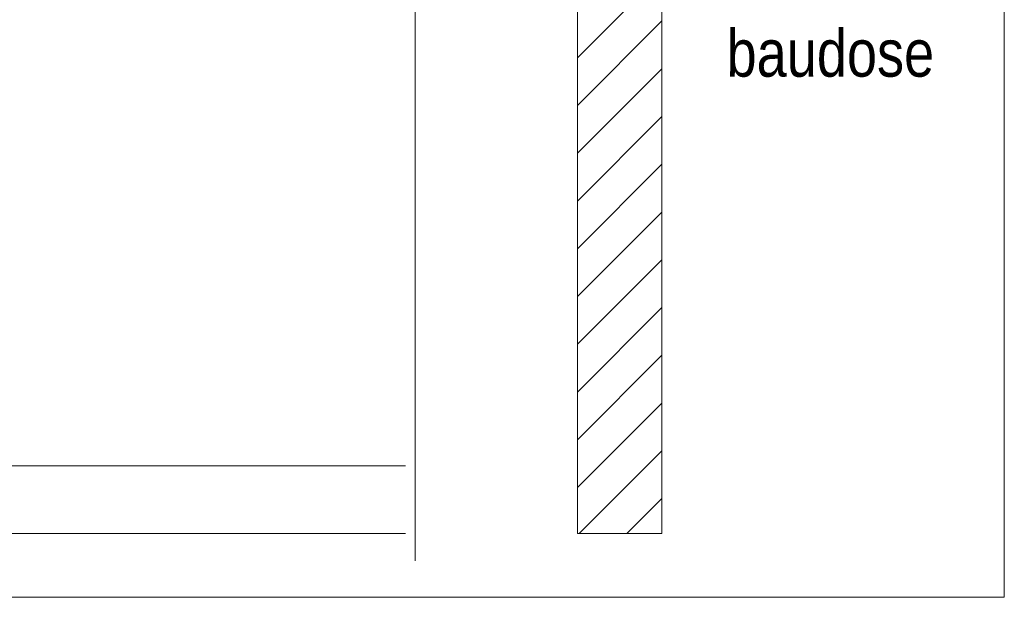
# Model space of a CAD drawing. Extents: x -620 to 300, y 62 to 1162.
# Tile 318 of 322: x 224 to 253, y 991 to 1008. Entities that reach past the tile are written whole.
import ezdxf
from ezdxf.lldxf.tags import DXFTag

# ---------------------------------------------------------------- set-up
doc = ezdxf.new("R2010")
doc.units = 0
doc.layers.get('0').update_dxf_attribs({"lineweight": 13})
doc.layers.add('E_Detail_Beschriftung', color=7, linetype='Continuous', lineweight=13, true_color=0x009900)
doc.layers.add('E_Detail_Wandschraffur', color=7, linetype='Continuous', lineweight=5, true_color=0xc0c0c0)
doc.layers.add('E_Detail_Linie_Text_Bem', color=7, linetype='Continuous', lineweight=13)
doc.styles.get("Standard").update_dxf_attribs({"font": 'ARIALN.TTF'})
tags = doc.linetypes.add('fein_strichliert', pattern=[4, 1, -2, 1]).pattern_tags.tags
tags[8:9] = [DXFTag(74, 4), DXFTag(75, 0), DXFTag(340, '0'), DXFTag(46, 0.0), DXFTag(50, 0.0), DXFTag(44, 0.0), DXFTag(45, 0.0)]
tags[6:7] = [DXFTag(74, 4), DXFTag(75, 0), DXFTag(340, '0'), DXFTag(46, 0.0), DXFTag(50, 0.0), DXFTag(44, 0.0), DXFTag(45, 0.0)]
tags[4:5] = [DXFTag(74, 4), DXFTag(75, 0), DXFTag(340, '0'), DXFTag(46, 0.0), DXFTag(50, 0.0), DXFTag(44, 0.0), DXFTag(45, 0.0)]
tags = doc.linetypes.add('fein_strichliert-A06G94UT8I', pattern=[4, 1, -2, 1]).pattern_tags.tags
tags[8:9] = [DXFTag(74, 4), DXFTag(75, 0), DXFTag(340, '0'), DXFTag(46, 0.0), DXFTag(50, 0.0), DXFTag(44, 0.0), DXFTag(45, 0.0)]
tags[6:7] = [DXFTag(74, 4), DXFTag(75, 0), DXFTag(340, '0'), DXFTag(46, 0.0), DXFTag(50, 0.0), DXFTag(44, 0.0), DXFTag(45, 0.0)]
tags[4:5] = [DXFTag(74, 4), DXFTag(75, 0), DXFTag(340, '0'), DXFTag(46, 0.0), DXFTag(50, 0.0), DXFTag(44, 0.0), DXFTag(45, 0.0)]

# ---------------------------------------------------------------- blocks, each defined once
blk = doc.blocks.new('Referenz-A06G94UU8I')
at = {"layer": 'E_Detail_Linie_Text_Bem', "linetype": 'fein_strichliert-A06G94UT8I', "ltscale": 0.65}
for p, q in [((252.812, 990.603), (252.812, 1051.92)), ((235.35, 991.685), (235.35, 1044.564)), ((190.043, 990.603), (249.786, 990.603)), ((249.786, 990.603), (252.812, 990.603))]:
    blk.add_line(p, q, dxfattribs=at)
at = {"layer": 'E_Detail_Linie_Text_Bem', "linetype": 'Continuous', "ltscale": 0.13}
for p, q in [((242.66, 1032.493), (242.66, 992.493)), ((240.16, 992.493), (240.16, 1020.493)), ((198.059, 994.493), (235.072, 994.493)), ((198.059, 992.493), (235.072, 992.493)), ((242.66, 992.493), (240.16, 992.493))]:
    blk.add_line(p, q, dxfattribs=at)
at = {"layer": 'E_Detail_Wandschraffur', "linetype": 'ByBlock', "ltscale": 0.13}
for p, q in [((240.16, 1006.583), (242.666, 1009.089)), ((240.16, 1003.755), (242.665, 1006.26)), ((240.16, 1000.927), (242.664, 1003.43)), ((240.16, 998.098), (242.663, 1000.601)), ((240.16, 995.27), (242.662, 997.772)), ((240.211, 992.493), (242.661, 994.942))]:
    blk.add_line(p, q, dxfattribs=at)
at = {"layer": 'E_Detail_Wandschraffur', "linetype": 'fein_strichliert', "ltscale": 0.13}
for p, q in [((240.16, 1005.169), (242.665, 1007.675)), ((240.16, 1002.341), (242.664, 1004.845)), ((240.16, 999.512), (242.663, 1002.016)), ((240.16, 996.684), (242.662, 999.186)), ((240.16, 993.856), (242.661, 996.357)), ((241.625, 992.493), (242.66, 993.527))]:
    blk.add_line(p, q, dxfattribs=at)
at = {"layer": 'E_Detail_Beschriftung', "linetype": 'Continuous', "ltscale": 0.13, "insert": (244.581, 1007.425), "char_height": 1.4, "attachment_point": 1}
blk.add_mtext('{\\fArial Narrow;baudose}', dxfattribs=at)

msp = doc.modelspace()

# ---------------------------------------------------------------- block references
at = {"color": 8, "lineweight": 25, "ltscale": 0.25, "true_color": 0x808080}
msp.add_blockref('Referenz-A06G94UU8I', (0, 0), dxfattribs=at)

doc.saveas('drawing.dxf')
